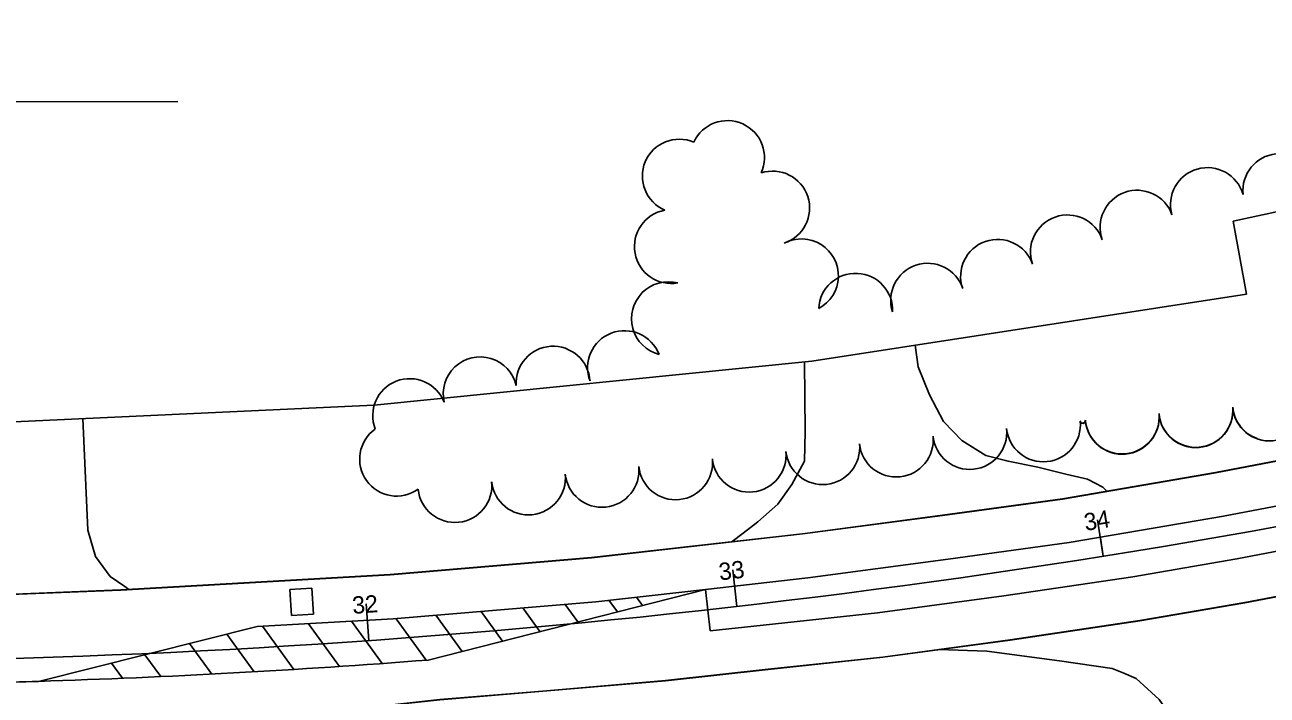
# Model space of a CAD drawing. Extents: x -25029 to 2274964, y -81170 to 687028.
# Drawn here: x -1486.5 to -1150.6, y -66377 to -66195.7 of the extents above; entities that cross this region are included whole.
import ezdxf

# ---------------------------------------------------------------- set-up
doc = ezdxf.new("R2010")
doc.units = 0
for name, color, linetype in [('81911BEA - GE_X_CL_20', 7, 'Continuous'), ('81911BEA - GE_X_CL_50', 7, 'Continuous'), ('81911BEA - RW_X_Fee_RW', 7, 'Continuous'), ('GE_X_CL_100', 7, 'Continuous'), ('PM_P_CL_Double_Solid', 7, 'Continuous'), ('PM_P_Lane_Line', 7, 'Continuous'), ('PM_P_Text', 7, 'Continuous'), ('PM_P_Transverse_Line', 7, 'Continuous'), ('PV_X_Driveway', 7, 'Continuous'), ('ROAD', 7, 'Continuous'), ('SG_P_Detection', 7, 'Continuous'), ('TREES', 7, 'Continuous')]:
    doc.layers.add(name, color=color, linetype=linetype)

msp = doc.modelspace()

# ---------------------------------------------------------------- linework, layer by layer
at = {"layer": '81911BEA - GE_X_CL_20'}
msp.add_arc((-1555.63, -64076.11), 2291.85, 271.12234, 296.539, dxfattribs=at)
at = {"layer": '81911BEA - GE_X_CL_50'}
for p, q in [((-1194.87, -66339.38), (-1195.66, -66334.45)), ((-1293.94, -66352.97), (-1294.51, -66348)), ((-1393.5, -66362.21), (-1393.85, -66357.23))]:
    msp.add_line(p, q, dxfattribs=at)
at = {"layer": '81911BEA - RW_X_Fee_RW'}
msp.add_line((-1156.14, -66268.48), (-1159.72, -66248.81), dxfattribs=at)
for points in [[(-1159.72, -66248.81), (-1018.56, -66218.32), (-939.99, -66195.88), (-879.7, -66178.66), (-743.73, -66130.01)], [(-1510.94, -66304.03), (-1397.98, -66298.78), (-1392.1, -66298.51), (-1273.72, -66286.65), (-1156.14, -66268.48)]]:
    msp.add_lwpolyline(points, dxfattribs=at)
at = {"layer": 'GE_X_CL_100'}
for p, q in [((-1194.87, -66339.38), (-1196.45, -66329.51)), ((-1293.94, -66352.97), (-1295.08, -66343.03)), ((-1393.5, -66362.21), (-1394.21, -66352.24))]:
    msp.add_line(p, q, dxfattribs=at)
at = {"layer": 'PM_P_CL_Double_Solid'}
for points in [[(-752.72, -66216.83), (-780.69, -66227.19), (-813.06, -66238.21), (-847.61, -66250.04), (-867.89, -66256.3), (-900.21, -66266.52), (-938.49, -66277.64), (-988.01, -66291.15), (-1017.54, -66298.45), (-1061.72, -66308.48), (-1113.66, -66319.24), (-1162.35, -66328.55), (-1204.11, -66335.71), (-1236.79, -66340.17), (-1274.77, -66345.2), (-1302.48, -66348.35)], [(-1302.48, -66348.35), (-1332.11, -66351.71), (-1386.92, -66356.35), (-1423.73, -66358.42)], [(-1302.48, -66348.35), (-1377.49, -66367.48)], [(-1482.82, -66373.23), (-1423.73, -66358.42)]]:
    msp.add_lwpolyline(points, dxfattribs=at)
for start, end in [(271.81406, 274.44293), (271.12234, 271.81406)]:
    msp.add_arc((-1555.61, -64075.09), 2299.29, start, end, dxfattribs=at)
at = {"layer": 'PM_P_Lane_Line'}
msp.add_lwpolyline([(-1301.23, -66359.59), (-1286.83, -66358), (-1255.97, -66354.74), (-1221.75, -66350.12), (-1186.92, -66344.93), (-1158.74, -66340.12), (-1125.19, -66333.7), (-1090.11, -66326.97), (-1058.34, -66320.32), (-1025.42, -66312.1), (-992.36, -66304.16), (-957.39, -66295.18), (-922.77, -66285.54), (-903.94, -66280.02), (-877.39, -66271.81), (-849.5, -66263.26), (-823.44, -66254.37), (-797.89, -66245.58), (-772.09, -66236.49), (-746.8, -66226.57)], dxfattribs=at)
at = {"layer": 'PM_P_Text'}
msp.add_line((-1301.23, -66359.59), (-1302.48, -66348.35), dxfattribs=at)
at = {"layer": 'PM_P_Transverse_Line'}
for p, q in [((-1328.56, -66351.31), (-1326.3, -66354.42)), ((-1321.16, -66350.47), (-1319.54, -66352.7)), ((-1375.37, -66355.37), (-1368.29, -66365.13)), ((-1363.14, -66354.33), (-1357.34, -66362.34)), ((-1351.86, -66353.38), (-1347.23, -66359.76)), ((-1340.39, -66352.41), (-1336.96, -66357.14)), ((-1422.28, -66358.34), (-1413.81, -66370.01)), ((-1409.85, -66357.64), (-1401.45, -66369.21)), ((-1398.16, -66356.98), (-1389.87, -66368.4)), ((-1386.12, -66356.28), (-1377.97, -66367.51)), ((-1431.95, -66360.48), (-1424.57, -66370.65)), ((-1442.01, -66363), (-1436.01, -66371.27)), ((-1463.15, -66368.3), (-1460.17, -66372.4)), ((-1454.06, -66366.02), (-1449.76, -66371.95))]:
    msp.add_line(p, q, dxfattribs=at)
at = {"layer": 'PV_X_Driveway'}
for points in [[(-1245.72, -66282.32), (-1244.98, -66288.13), (-1241.86, -66295.75), (-1238.13, -66302.91), (-1233.17, -66308.12), (-1226.68, -66312.12), (-1220.62, -66313.69), (-1212.59, -66315.28), (-1205.02, -66317.17), (-1199.12, -66318.58), (-1195.04, -66320.74), (-1193.88, -66321.79)], [(-1275.65, -66286.84), (-1275.48, -66305.63), (-1275.7, -66313.67), (-1279.09, -66320.02), (-1282.93, -66325.3), (-1288.28, -66330.11), (-1292.25, -66333.11), (-1295.24, -66335.45)], [(-1470.86, -66302.17), (-1469.48, -66332.31), (-1467.42, -66339.5), (-1463.48, -66344.85), (-1459.52, -66347.54), (-1458.43, -66348.37)], [(-1239.32, -66364.6), (-1226.41, -66365.11), (-1206.71, -66367.7), (-1192.46, -66369.8), (-1189.29, -66371.04), (-1185.96, -66372.44), (-1179.79, -66378.11), (-1175.14, -66384.68), (-1173.81, -66388.79), (-1173.15, -66392.49)]]:
    msp.add_lwpolyline(points, dxfattribs=at)
at = {"layer": 'ROAD'}
for points in [[(-757.01, -66205.63), (-784.71, -66215.88), (-816.94, -66226.85), (-851.32, -66238.63), (-871.47, -66244.84), (-903.7, -66255.04), (-941.75, -66266.09), (-991.02, -66279.54), (-1020.31, -66286.77), (-1064.27, -66296.75), (-1116, -66307.47), (-1164.49, -66316.75), (-1205.94, -66323.85), (-1238.39, -66328.28), (-1276.24, -66333.29), (-1333.3, -66339.77), (-1387.77, -66344.37), (-1432.1, -66346.87), (-1460.59, -66348.49), (-1518.23, -66350.79)], [(-756.99, -66205.75), (-784.69, -66216), (-816.92, -66226.97), (-851.3, -66238.74), (-871.45, -66244.95), (-903.68, -66255.14), (-941.73, -66266.19), (-991.01, -66279.63), (-1020.3, -66286.86), (-1064.26, -66296.84), (-1115.99, -66307.55), (-1164.48, -66316.82), (-1205.93, -66323.92), (-1238.38, -66328.34), (-1276.23, -66333.35), (-1333.29, -66339.82), (-1387.76, -66344.42), (-1432.09, -66346.91), (-1460.58, -66348.53), (-1518.23, -66350.82)], [(-1494.9, -66385.19), (-1426.79, -66382.85), (-1397.79, -66380.73), (-1374.34, -66378.17), (-1345.41, -66375.77), (-1313.24, -66373), (-1285.54, -66369.93), (-1254.53, -66366.66), (-1220.06, -66362), (-1185.02, -66356.78), (-1156.6, -66351.93), (-1122.94, -66345.48)], [(-1494.9, -66385.23), (-1426.79, -66382.89), (-1397.79, -66380.77), (-1374.34, -66378.22), (-1345.41, -66375.82), (-1313.24, -66373.05), (-1285.54, -66369.99), (-1254.53, -66366.72), (-1220.06, -66362.07), (-1185.02, -66356.85), (-1156.6, -66352), (-1122.93, -66345.56)]]:
    msp.add_lwpolyline(points, dxfattribs=at)
at = {"layer": 'SG_P_Detection'}
for p, q in [((-1570.59, -66216.73), (-1445.15, -66216.41)), ((-1414.9, -66348.41), (-1408.91, -66348.03)), ((-1414.46, -66355.39), (-1414.9, -66348.41)), ((-1408.47, -66355.02), (-1408.91, -66348.03)), ((-1414.46, -66355.39), (-1408.47, -66355.02)), ((-1413.96, -66363.57), (-1413.96, -66363.57))]:
    msp.add_line(p, q, dxfattribs=at)
at = {"layer": 'TREES'}
for centre, radius, start, end in [((-1296.52, -66231.57), 10, 335.3989, 155.3989), ((-1309.54, -66236.6), 10, 66.9078, 246.9078), ((-1147.13, -66240.52), 10, 5.8514, 185.8514), ((-1166.7, -66244.28), 10, 15.9452, 195.9452), ((-1284.31, -66245.23), 10, 288.1807, 108.1807), ((-1185.72, -66250.41), 10, 19.7449, 199.7449), ((-1311.68, -66255.64), 10, 100.2346, 280.2346), ((-1204.57, -66257.09), 10, 19.299, 199.299), ((-1276.51, -66263.57), 10, 297.8882, 117.8882), ((-1223.45, -66263.7), 10, 19.299, 199.299), ((-1242.37, -66270.17), 10, 18.4608, 198.4608), ((-1261.85, -66272.87), 10, 357.331, 177.331), ((-1312.47, -66275.15), 10, 75.1637, 255.1637), ((-1324.36, -66288.4), 10, 20.9919, 200.9919), ((-1343.68, -66292.6), 10, 3.5537, 183.5537), ((-1363.4, -66295.48), 10, 13.08, 193.08), ((-1382.46, -66301.37), 10, 21.2449, 201.2449), ((-1149.92, -66298.22), 10, 185.1403, 5.1403), ((-1189.76, -66301.73), 10, 185.146, 5.146), ((-1189.76, -66301.81), 10, 185.139, 5.139), ((-1169.84, -66299.94), 10, 185.1465, 5.1465), ((-1169.84, -66300.02), 10, 185.1395, 5.1395), ((-1149.92, -66298.14), 10, 185.1473, 250.732), ((-1385.98, -66313.14), 10, 125.4529, 305.4529), ((-1230.97, -66305.91), 10, 185.8846, 5.8846), ((-1211.08, -66303.86), 10, 185.8846, 5.8846), ((-1200.43, -66302.69), 0.711, 185.146, 5.146), ((-1200.42, -66302.77), 0.711, 185.139, 5.139), ((-1250.87, -66307.96), 10, 185.8846, 5.8846), ((-1290.66, -66312.06), 10, 185.8846, 5.8846), ((-1270.76, -66310.01), 10, 185.8846, 5.8846), ((-1330.45, -66316.16), 10, 185.8846, 5.8846), ((-1310.55, -66314.11), 10, 185.8846, 5.8846), ((-1350.34, -66318.21), 10, 185.8846, 5.8846), ((-1370.24, -66320.26), 10, 185.8846, 5.8846)]:
    msp.add_arc(centre, radius, start, end, dxfattribs=at)

# ---------------------------------------------------------------- texts
at = {"layer": '81911BEA - GE_X_CL_50'}
for s, rotation, p in [('34', 9.0565, (-1199.69, -66332.56)), ('33', 6.5566, (-1298.6, -66345.95)), ('32', 4.0566, (-1397.84, -66355))]:
    msp.add_text(s, height=4.68, rotation=rotation, dxfattribs=at).set_placement(p)

doc.saveas('drawing.dxf')
